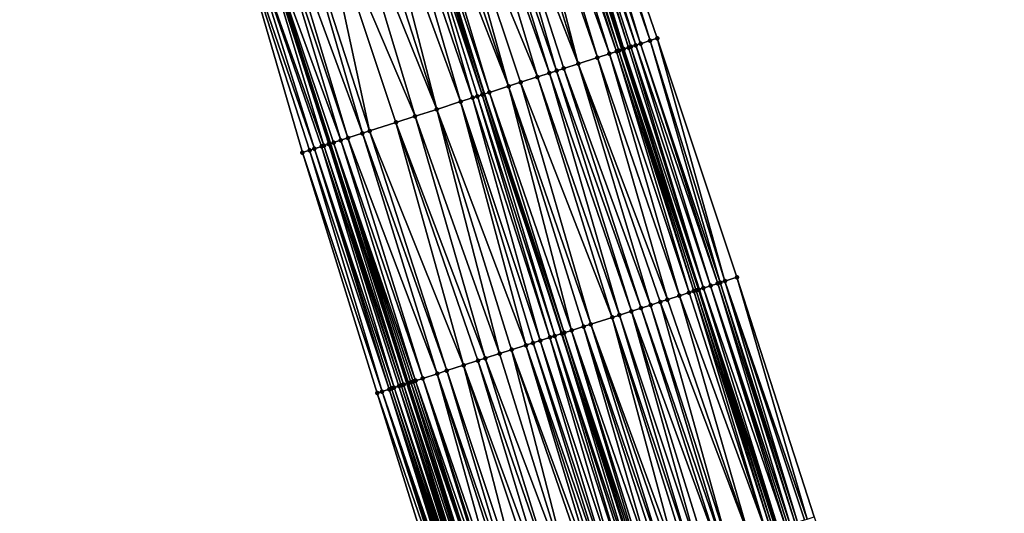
# Model space of a CAD drawing. Header units: feet. Extents: x 2004186 to 2014793, y 836912 to 864902.
# Tile 806 of 974: x 2004852 to 2004931, y 857903 to 857942. Entities that reach past the tile are written whole.
import ezdxf

# ---------------------------------------------------------------- set-up
doc = ezdxf.new("R2010")
doc.units = ezdxf.units.FT
doc.header["$LTSCALE"] = 100
doc.header["$MEASUREMENT"] = 0
for name, color, linetype, lineweight in [('EP_Travel Lane', 5, 'Continuous', 40), ('GPL_Skip Line', 2, 'Continuous', 40), ('Road Shots', 4, 'Continuous', 200), ('Road X-Section', 30, 'Continuous', 13)]:
    doc.layers.add(name, color=color, linetype=linetype, lineweight=lineweight)
doc.layers.add('I-77 SB_MM21-27-Surface-Border', color=7, linetype='Continuous')
doc.layers.add('I-77 SB_MM21-27-Surface-TIN', color=7, linetype='Continuous')

msp = doc.modelspace()

# ---------------------------------------------------------------- linework, layer by layer
at = {"layer": 'EP_Travel Lane'}
for points in [[(2004968.091, 857730.687, 458.338), (2004961.902, 857749.706, 458.416), (2004955.714, 857768.724, 458.488), (2004949.525, 857787.742, 458.569), (2004943.336, 857806.761, 458.629), (2004937.147, 857825.779, 458.665), (2004930.959, 857844.797, 458.697), (2004924.77, 857863.816, 458.694), (2004918.629, 857882.836, 458.686), (2004912.503, 857901.875, 458.681), (2004906.377, 857920.914, 458.68), (2004900.251, 857939.952, 458.675), (2004894.125, 857958.991, 458.666), (2004887.999, 857978.03, 458.637), (2004881.874, 857997.068, 458.569), (2004875.748, 858016.107, 458.519)], [(2004945.148, 857723.268, 458.389), (2004938.915, 857742.272, 458.471), (2004932.683, 857761.276, 458.555), (2004926.451, 857780.28, 458.605), (2004920.218, 857799.284, 458.649), (2004913.986, 857818.289, 458.665), (2004907.753, 857837.293, 458.691), (2004901.521, 857856.297, 458.714), (2004895.381, 857875.346, 458.712), (2004889.287, 857894.394, 458.715), (2004883.192, 857913.443, 458.701), (2004877.097, 857932.492, 458.705), (2004871.002, 857951.541, 458.694), (2004864.907, 857970.589, 458.661), (2004858.812, 857989.638, 458.615), (2004852.717, 858008.687, 458.559)]]:
    msp.add_polyline3d(points, dxfattribs=at)
at = {"layer": 'GPL_Skip Line'}
msp.add_polyline3d([(2004956.954, 857727.085, 458.562), (2004950.8, 857746.115, 458.638), (2004944.646, 857765.144, 458.725), (2004938.492, 857784.174, 458.799), (2004932.338, 857803.203, 458.851), (2004926.184, 857822.233, 458.869), (2004920.03, 857841.263, 458.91), (2004913.876, 857860.293, 458.904), (2004907.737, 857879.327, 458.912), (2004901.603, 857898.363, 458.916), (2004895.469, 857917.399, 458.923), (2004889.336, 857936.436, 458.911), (2004883.202, 857955.472, 458.887), (2004877.069, 857974.508, 458.852), (2004870.935, 857993.544, 458.801), (2004864.802, 858012.581, 458.746)], dxfattribs=at)
at = {"layer": 'I-77 SB_MM21-27-Surface-Border', "color": 3, "linetype": 'ByBlock', "lineweight": -2}
for points in [[(2004877.746, 858016.751, 458.354), (2004882.547, 857997.286, 458.524), (2004890.014, 857978.679, 458.476), (2004896.528, 857959.765, 458.474), (2004903.042, 857940.851, 458.471), (2004909.366, 857921.876, 458.45), (2004915.5, 857902.84, 458.438), (2004921.633, 857883.804, 458.43), (2004927.958, 857864.848, 458.444), (2004933.922, 857845.756, 458.462), (2004940.076, 857826.727, 458.45), (2004946.039, 857807.635, 458.43), (2004952.193, 857788.606, 458.356), (2004957.967, 857769.453, 458.315), (2004963.55, 857750.239, 458.288), (2004969.704, 857731.209, 458.217)], [(2004943.823, 857722.84, 458.335), (2004937.098, 857741.684, 458.396), (2004931.325, 857760.837, 458.498), (2004924.791, 857779.744, 458.532), (2004917.875, 857798.527, 458.546), (2004911.341, 857817.434, 458.562), (2004905.187, 857836.463, 458.574), (2004899.033, 857855.493, 458.596), (2004892.888, 857874.542, 458.602), (2004886.755, 857893.579, 458.607), (2004880.812, 857912.676, 458.603), (2004874.868, 857931.774, 458.628), (2004869.306, 857950.994, 458.63), (2004863.172, 857970.03, 458.594), (2004857.8, 857989.312, 458.58), (2004852.428, 858008.594, 458.549)]]:
    msp.add_polyline3d(points, dxfattribs=at)
at = {"layer": 'I-77 SB_MM21-27-Surface-TIN', "color": 128, "linetype": 'ByBlock', "lineweight": -2}
for points in [[(2004894.815, 857959.213, 458.621), (2004894.624, 857959.152, 458.634), (2004900.758, 857940.116, 458.64)], [(2004895.386, 857959.397, 458.569), (2004894.815, 857959.213, 458.621), (2004901.329, 857940.299, 458.593)], [(2004894.815, 857959.213, 458.621), (2004900.948, 857940.177, 458.626), (2004901.329, 857940.299, 458.593)], [(2004894.815, 857959.213, 458.621), (2004900.758, 857940.116, 458.64), (2004900.948, 857940.177, 458.626)], [(2004895.957, 857959.581, 458.518), (2004895.386, 857959.397, 458.569), (2004901.71, 857940.422, 458.565)], [(2004895.386, 857959.397, 458.569), (2004901.329, 857940.299, 458.593), (2004901.71, 857940.422, 458.565)], [(2004895.957, 857959.581, 458.518), (2004902.471, 857940.667, 458.515), (2004896.528, 857959.765, 458.474)], [(2004895.957, 857959.581, 458.518), (2004901.71, 857940.422, 458.565), (2004902.471, 857940.667, 458.515)], [(2004896.528, 857959.765, 458.474), (2004902.471, 857940.667, 458.515), (2004903.042, 857940.851, 458.471)], [(2004892.53, 857958.477, 458.73), (2004891.769, 857958.232, 458.748), (2004898.283, 857939.318, 458.756)], [(2004893.292, 857958.722, 458.706), (2004892.53, 857958.477, 458.73), (2004899.235, 857939.625, 458.728)], [(2004892.53, 857958.477, 458.73), (2004898.283, 857939.318, 458.756), (2004899.235, 857939.625, 458.728)], [(2004893.672, 857958.845, 458.691), (2004893.292, 857958.722, 458.706), (2004899.806, 857939.809, 458.705)], [(2004893.292, 857958.722, 458.706), (2004899.235, 857939.625, 458.728), (2004899.806, 857939.809, 458.705)], [(2004894.053, 857958.968, 458.671), (2004893.672, 857958.845, 458.691), (2004899.996, 857939.87, 458.695)], [(2004893.672, 857958.845, 458.691), (2004899.806, 857939.809, 458.705), (2004899.996, 857939.87, 458.695)], [(2004894.053, 857958.968, 458.671), (2004900.251, 857939.952, 458.675), (2004894.125, 857958.991, 458.666)], [(2004894.053, 857958.968, 458.671), (2004899.996, 857939.87, 458.695), (2004900.251, 857939.952, 458.675)], [(2004894.624, 857959.152, 458.634), (2004894.125, 857958.991, 458.666), (2004900.377, 857939.993, 458.665)], [(2004900.377, 857939.993, 458.665), (2004894.125, 857958.991, 458.666), (2004900.251, 857939.952, 458.675)], [(2004894.624, 857959.152, 458.634), (2004900.377, 857939.993, 458.665), (2004900.758, 857940.116, 458.64)], [(2004890.817, 857957.925, 458.764), (2004889.484, 857957.496, 458.791), (2004896.76, 857938.828, 458.788)], [(2004891.769, 857958.232, 458.748), (2004890.817, 857957.925, 458.764), (2004896.76, 857938.828, 458.788)], [(2004891.769, 857958.232, 458.748), (2004896.76, 857938.828, 458.788), (2004898.283, 857939.318, 458.756)], [(2004887.771, 857956.944, 458.816), (2004885.867, 857956.331, 458.849), (2004893.524, 857937.785, 458.84)], [(2004888.532, 857957.189, 458.802), (2004887.771, 857956.944, 458.816), (2004894.476, 857938.092, 458.824)], [(2004887.771, 857956.944, 458.816), (2004893.524, 857937.785, 458.84), (2004894.476, 857938.092, 458.824)], [(2004889.484, 857957.496, 458.791), (2004888.532, 857957.189, 458.802), (2004895.047, 857938.276, 458.814)], [(2004888.532, 857957.189, 458.802), (2004894.476, 857938.092, 458.824), (2004895.047, 857938.276, 458.814)], [(2004889.484, 857957.496, 458.791), (2004895.618, 857938.46, 458.809), (2004896.76, 857938.828, 458.788)], [(2004889.484, 857957.496, 458.791), (2004895.047, 857938.276, 458.814), (2004895.618, 857938.46, 458.809)], [(2004885.867, 857956.331, 458.849), (2004884.916, 857956.024, 458.863), (2004891.24, 857937.049, 458.884)], [(2004885.867, 857956.331, 458.849), (2004892.191, 857937.356, 458.864), (2004893.524, 857937.785, 458.84)], [(2004885.867, 857956.331, 458.849), (2004891.24, 857937.049, 458.884), (2004892.191, 857937.356, 458.864)], [(2004882.822, 857955.349, 458.886), (2004881.87, 857955.043, 458.885), (2004888.384, 857936.129, 458.908)], [(2004882.822, 857955.349, 458.886), (2004889.146, 857936.374, 458.912), (2004883.202, 857955.472, 458.887)], [(2004882.822, 857955.349, 458.886), (2004888.765, 857936.252, 458.909), (2004889.146, 857936.374, 458.912)], [(2004882.822, 857955.349, 458.886), (2004888.384, 857936.129, 458.908), (2004888.765, 857936.252, 458.909)], [(2004883.393, 857955.533, 458.888), (2004883.202, 857955.472, 458.887), (2004889.336, 857936.436, 458.911)], [(2004889.146, 857936.374, 458.912), (2004889.336, 857936.436, 458.911), (2004883.202, 857955.472, 458.887)], [(2004883.964, 857955.717, 458.883), (2004883.393, 857955.533, 458.888), (2004889.717, 857936.558, 458.909)], [(2004883.393, 857955.533, 458.888), (2004889.336, 857936.436, 458.911), (2004889.717, 857936.558, 458.909)], [(2004884.916, 857956.024, 458.863), (2004883.964, 857955.717, 458.883), (2004891.24, 857937.049, 458.884)], [(2004883.964, 857955.717, 458.883), (2004889.717, 857936.558, 458.909), (2004891.24, 857937.049, 458.884)], [(2004880.537, 857954.613, 458.866), (2004879.395, 857954.245, 458.846), (2004885.529, 857935.209, 458.869)], [(2004881.87, 857955.043, 458.885), (2004880.537, 857954.613, 458.866), (2004887.432, 857935.822, 458.898)], [(2004880.537, 857954.613, 458.866), (2004885.529, 857935.209, 458.869), (2004887.432, 857935.822, 458.898)], [(2004881.87, 857955.043, 458.885), (2004887.432, 857935.822, 458.898), (2004888.384, 857936.129, 458.908)], [(2004878.063, 857953.816, 458.827), (2004875.969, 857953.141, 458.79), (2004883.815, 857934.657, 458.847)], [(2004879.395, 857954.245, 458.846), (2004878.063, 857953.816, 458.827), (2004885.529, 857935.209, 458.869)], [(2004878.063, 857953.816, 458.827), (2004883.815, 857934.657, 458.847), (2004885.529, 857935.209, 458.869)], [(2004875.969, 857953.141, 458.79), (2004874.065, 857952.528, 458.761), (2004880.199, 857933.491, 458.782)], [(2004875.969, 857953.141, 458.79), (2004882.293, 857934.166, 458.822), (2004883.815, 857934.657, 458.847)], [(2004875.969, 857953.141, 458.79), (2004880.199, 857933.491, 458.782), (2004882.293, 857934.166, 458.822)], [(2004874.065, 857952.528, 458.761), (2004872.732, 857952.098, 458.746), (2004879.627, 857933.307, 458.775)], [(2004874.065, 857952.528, 458.761), (2004879.627, 857933.307, 458.775), (2004880.199, 857933.491, 458.782)], [(2004870.829, 857951.485, 458.688), (2004869.877, 857951.178, 458.651), (2004876.582, 857932.326, 458.693)], [(2004870.829, 857951.485, 458.688), (2004877.097, 857932.492, 458.705), (2004871.002, 857951.541, 458.694)], [(2004870.829, 857951.485, 458.688), (2004876.962, 857932.449, 458.701), (2004877.097, 857932.492, 458.705)], [(2004870.829, 857951.485, 458.688), (2004876.582, 857932.326, 458.693), (2004876.962, 857932.449, 458.701)], [(2004872.161, 857951.914, 458.734), (2004871.002, 857951.541, 458.694), (2004877.914, 857932.755, 458.738)], [(2004877.343, 857932.571, 458.714), (2004871.002, 857951.541, 458.694), (2004877.097, 857932.492, 458.705)], [(2004877.914, 857932.755, 458.738), (2004871.002, 857951.541, 458.694), (2004877.343, 857932.571, 458.714)], [(2004872.732, 857952.098, 458.746), (2004872.161, 857951.914, 458.734), (2004878.485, 857932.939, 458.755)], [(2004872.161, 857951.914, 458.734), (2004877.914, 857932.755, 458.738), (2004878.485, 857932.939, 458.755)], [(2004872.732, 857952.098, 458.746), (2004878.485, 857932.939, 458.755), (2004879.627, 857933.307, 458.775)], [(2004869.877, 857951.178, 458.651), (2004869.306, 857950.994, 458.63), (2004875.82, 857932.081, 458.657)], [(2004869.306, 857950.994, 458.63), (2004875.44, 857931.958, 458.643), (2004875.82, 857932.081, 458.657)], [(2004869.306, 857950.994, 458.63), (2004874.868, 857931.774, 458.628), (2004875.44, 857931.958, 458.643)], [(2004869.877, 857951.178, 458.651), (2004876.391, 857932.265, 458.685), (2004876.582, 857932.326, 458.693)], [(2004869.877, 857951.178, 458.651), (2004875.82, 857932.081, 458.657), (2004876.391, 857932.265, 458.685)], [(2004902.471, 857940.667, 458.515), (2004901.71, 857940.422, 458.565), (2004908.034, 857921.447, 458.54)], [(2004902.471, 857940.667, 458.515), (2004908.414, 857921.57, 458.519), (2004903.042, 857940.851, 458.471)], [(2004902.471, 857940.667, 458.515), (2004908.034, 857921.447, 458.54), (2004908.414, 857921.57, 458.519)], [(2004903.042, 857940.851, 458.471), (2004908.414, 857921.57, 458.519), (2004909.366, 857921.876, 458.45)], [(2004899.806, 857939.809, 458.705), (2004899.235, 857939.625, 458.728), (2004905.559, 857920.65, 458.726)], [(2004899.996, 857939.87, 458.695), (2004899.806, 857939.809, 458.705), (2004905.939, 857920.773, 458.71)], [(2004899.806, 857939.809, 458.705), (2004905.559, 857920.65, 458.726), (2004905.939, 857920.773, 458.71)], [(2004899.996, 857939.87, 458.695), (2004906.32, 857920.895, 458.687), (2004900.251, 857939.952, 458.675)], [(2004899.996, 857939.87, 458.695), (2004906.13, 857920.834, 458.701), (2004906.32, 857920.895, 458.687)], [(2004899.996, 857939.87, 458.695), (2004905.939, 857920.773, 458.71), (2004906.13, 857920.834, 458.701)], [(2004900.377, 857939.993, 458.665), (2004900.251, 857939.952, 458.675), (2004906.377, 857920.914, 458.68)], [(2004906.32, 857920.895, 458.687), (2004906.377, 857920.914, 458.68), (2004900.251, 857939.952, 458.675)], [(2004900.758, 857940.116, 458.64), (2004900.377, 857939.993, 458.665), (2004906.701, 857921.018, 458.646)], [(2004900.377, 857939.993, 458.665), (2004906.377, 857920.914, 458.68), (2004906.701, 857921.018, 458.646)], [(2004900.948, 857940.177, 458.626), (2004900.758, 857940.116, 458.64), (2004906.701, 857921.018, 458.646)], [(2004901.329, 857940.299, 458.593), (2004900.948, 857940.177, 458.626), (2004907.272, 857921.202, 458.606)], [(2004900.948, 857940.177, 458.626), (2004906.701, 857921.018, 458.646), (2004907.272, 857921.202, 458.606)], [(2004901.71, 857940.422, 458.565), (2004901.329, 857940.299, 458.593), (2004907.843, 857921.386, 458.554)], [(2004901.329, 857940.299, 458.593), (2004907.272, 857921.202, 458.606), (2004907.843, 857921.386, 458.554)], [(2004901.71, 857940.422, 458.565), (2004907.843, 857921.386, 458.554), (2004908.034, 857921.447, 458.54)], [(2004898.283, 857939.318, 458.756), (2004896.76, 857938.828, 458.788), (2004903.845, 857920.098, 458.771)], [(2004899.235, 857939.625, 458.728), (2004898.283, 857939.318, 458.756), (2004904.797, 857920.405, 458.749)], [(2004898.283, 857939.318, 458.756), (2004903.845, 857920.098, 458.771), (2004904.797, 857920.405, 458.749)], [(2004899.235, 857939.625, 458.728), (2004904.797, 857920.405, 458.749), (2004905.559, 857920.65, 458.726)], [(2004894.476, 857938.092, 458.824), (2004893.524, 857937.785, 458.84), (2004900.038, 857918.871, 458.842)], [(2004895.047, 857938.276, 458.814), (2004894.476, 857938.092, 458.824), (2004900.99, 857919.178, 458.822)], [(2004894.476, 857938.092, 458.824), (2004900.038, 857918.871, 458.842), (2004900.99, 857919.178, 458.822)], [(2004895.618, 857938.46, 458.809), (2004895.047, 857938.276, 458.814), (2004901.751, 857919.423, 458.814)], [(2004895.047, 857938.276, 458.814), (2004900.99, 857919.178, 458.822), (2004901.751, 857919.423, 458.814)], [(2004896.76, 857938.828, 458.788), (2004895.618, 857938.46, 458.809), (2004902.513, 857919.669, 458.8)], [(2004895.618, 857938.46, 458.809), (2004901.751, 857919.423, 458.814), (2004902.513, 857919.669, 458.8)], [(2004896.76, 857938.828, 458.788), (2004903.274, 857919.914, 458.781), (2004903.845, 857920.098, 458.771)], [(2004896.76, 857938.828, 458.788), (2004902.513, 857919.669, 458.8), (2004903.274, 857919.914, 458.781)], [(2004892.191, 857937.356, 458.864), (2004891.24, 857937.049, 458.884), (2004897.754, 857918.135, 458.88)], [(2004893.524, 857937.785, 458.84), (2004892.191, 857937.356, 458.864), (2004899.467, 857918.687, 458.85)], [(2004892.191, 857937.356, 458.864), (2004897.754, 857918.135, 458.88), (2004899.467, 857918.687, 458.85)], [(2004893.524, 857937.785, 458.84), (2004899.467, 857918.687, 458.85), (2004900.038, 857918.871, 458.842)], [(2004889.717, 857936.558, 458.909), (2004889.336, 857936.436, 458.911), (2004895.66, 857917.461, 458.922)], [(2004891.24, 857937.049, 458.884), (2004889.717, 857936.558, 458.909), (2004896.231, 857917.645, 458.911)], [(2004889.717, 857936.558, 458.909), (2004895.66, 857917.461, 458.922), (2004896.231, 857917.645, 458.911)], [(2004891.24, 857937.049, 458.884), (2004897.183, 857917.951, 458.893), (2004897.754, 857918.135, 458.88)], [(2004891.24, 857937.049, 458.884), (2004896.231, 857917.645, 458.911), (2004897.183, 857917.951, 458.893)], [(2004887.432, 857935.822, 458.898), (2004885.529, 857935.209, 458.869), (2004892.614, 857916.479, 458.894)], [(2004888.384, 857936.129, 458.908), (2004887.432, 857935.822, 458.898), (2004893.756, 857916.847, 458.916)], [(2004887.432, 857935.822, 458.898), (2004893.185, 857916.663, 458.907), (2004893.756, 857916.847, 458.916)], [(2004887.432, 857935.822, 458.898), (2004892.614, 857916.479, 458.894), (2004893.185, 857916.663, 458.907)], [(2004888.765, 857936.252, 458.909), (2004888.384, 857936.129, 458.908), (2004894.518, 857917.093, 458.921)], [(2004888.384, 857936.129, 458.908), (2004893.756, 857916.847, 458.916), (2004894.518, 857917.093, 458.921)], [(2004889.146, 857936.374, 458.912), (2004888.765, 857936.252, 458.909), (2004894.898, 857917.215, 458.919)], [(2004888.765, 857936.252, 458.909), (2004894.518, 857917.093, 458.921), (2004894.898, 857917.215, 458.919)], [(2004889.146, 857936.374, 458.912), (2004895.469, 857917.399, 458.923), (2004889.336, 857936.436, 458.911)], [(2004889.146, 857936.374, 458.912), (2004894.898, 857917.215, 458.919), (2004895.469, 857917.399, 458.923)], [(2004895.66, 857917.461, 458.922), (2004889.336, 857936.436, 458.911), (2004895.469, 857917.399, 458.923)], [(2004885.529, 857935.209, 458.869), (2004883.815, 857934.657, 458.847), (2004890.52, 857915.805, 458.865)], [(2004885.529, 857935.209, 458.869), (2004891.472, 857916.111, 458.877), (2004892.614, 857916.479, 458.894)], [(2004885.529, 857935.209, 458.869), (2004890.52, 857915.805, 458.865), (2004891.472, 857916.111, 458.877)], [(2004883.815, 857934.657, 458.847), (2004882.293, 857934.166, 458.822), (2004889.378, 857915.437, 458.843)], [(2004883.815, 857934.657, 458.847), (2004889.378, 857915.437, 458.843), (2004890.52, 857915.805, 458.865)], [(2004880.199, 857933.491, 458.782), (2004879.627, 857933.307, 458.775), (2004886.332, 857914.455, 458.774)], [(2004882.293, 857934.166, 458.822), (2004880.199, 857933.491, 458.782), (2004887.665, 857914.884, 458.806)], [(2004880.199, 857933.491, 458.782), (2004886.332, 857914.455, 458.774), (2004887.665, 857914.884, 458.806)], [(2004882.293, 857934.166, 458.822), (2004888.807, 857915.253, 458.831), (2004889.378, 857915.437, 458.843)], [(2004882.293, 857934.166, 458.822), (2004887.665, 857914.884, 458.806), (2004888.807, 857915.253, 458.831)], [(2004877.914, 857932.755, 458.738), (2004877.343, 857932.571, 458.714), (2004883.857, 857913.658, 458.731)], [(2004878.485, 857932.939, 458.755), (2004877.914, 857932.755, 458.738), (2004884.429, 857913.842, 458.746)], [(2004877.914, 857932.755, 458.738), (2004883.857, 857913.658, 458.731), (2004884.429, 857913.842, 458.746)], [(2004879.627, 857933.307, 458.775), (2004878.485, 857932.939, 458.755), (2004885.571, 857914.21, 458.761)], [(2004878.485, 857932.939, 458.755), (2004884.429, 857913.842, 458.746), (2004885.571, 857914.21, 458.761)], [(2004879.627, 857933.307, 458.775), (2004885.571, 857914.21, 458.761), (2004886.332, 857914.455, 458.774)], [(2004875.44, 857931.958, 458.643), (2004874.868, 857931.774, 458.628), (2004881.192, 857912.799, 458.617)], [(2004875.82, 857932.081, 458.657), (2004875.44, 857931.958, 458.643), (2004881.763, 857912.983, 458.634)], [(2004875.44, 857931.958, 458.643), (2004881.192, 857912.799, 458.617), (2004881.763, 857912.983, 458.634)], [(2004876.391, 857932.265, 458.685), (2004875.82, 857932.081, 458.657), (2004882.144, 857913.106, 458.653)], [(2004875.82, 857932.081, 458.657), (2004881.954, 857913.044, 458.642), (2004882.144, 857913.106, 458.653)], [(2004875.82, 857932.081, 458.657), (2004881.763, 857912.983, 458.634), (2004881.954, 857913.044, 458.642)], [(2004876.582, 857932.326, 458.693), (2004876.391, 857932.265, 458.685), (2004882.715, 857913.29, 458.69)], [(2004876.391, 857932.265, 458.685), (2004882.525, 857913.228, 458.679), (2004882.715, 857913.29, 458.69)], [(2004876.391, 857932.265, 458.685), (2004882.144, 857913.106, 458.653), (2004882.525, 857913.228, 458.679)], [(2004876.962, 857932.449, 458.701), (2004876.582, 857932.326, 458.693), (2004882.906, 857913.351, 458.696)], [(2004876.582, 857932.326, 458.693), (2004882.715, 857913.29, 458.69), (2004882.906, 857913.351, 458.696)], [(2004876.962, 857932.449, 458.701), (2004883.192, 857913.443, 458.701), (2004877.097, 857932.492, 458.705)], [(2004876.962, 857932.449, 458.701), (2004882.906, 857913.351, 458.696), (2004883.192, 857913.443, 458.701)], [(2004877.343, 857932.571, 458.714), (2004877.097, 857932.492, 458.705), (2004883.286, 857913.474, 458.702)], [(2004883.286, 857913.474, 458.702), (2004877.097, 857932.492, 458.705), (2004883.192, 857913.443, 458.701)], [(2004877.343, 857932.571, 458.714), (2004883.667, 857913.596, 458.723), (2004883.857, 857913.658, 458.731)], [(2004877.343, 857932.571, 458.714), (2004883.477, 857913.535, 458.711), (2004883.667, 857913.596, 458.723)], [(2004877.343, 857932.571, 458.714), (2004883.286, 857913.474, 458.702), (2004883.477, 857913.535, 458.711)], [(2004874.868, 857931.774, 458.628), (2004880.812, 857912.676, 458.603), (2004881.192, 857912.799, 458.617)], [(2004908.414, 857921.57, 458.519), (2004914.929, 857902.656, 458.48), (2004909.366, 857921.876, 458.45)], [(2004909.366, 857921.876, 458.45), (2004914.929, 857902.656, 458.48), (2004915.5, 857902.84, 458.438)], [(2004906.32, 857920.895, 458.687), (2004906.13, 857920.834, 458.701), (2004912.263, 857901.798, 458.698)], [(2004906.32, 857920.895, 458.687), (2004912.503, 857901.875, 458.681), (2004906.377, 857920.914, 458.68)], [(2004906.32, 857920.895, 458.687), (2004912.454, 857901.859, 458.686), (2004912.503, 857901.875, 458.681)], [(2004906.32, 857920.895, 458.687), (2004912.263, 857901.798, 458.698), (2004912.454, 857901.859, 458.686)], [(2004906.701, 857921.018, 458.646), (2004906.377, 857920.914, 458.68), (2004912.644, 857901.92, 458.668)], [(2004912.644, 857901.92, 458.668), (2004906.377, 857920.914, 458.68), (2004912.503, 857901.875, 458.681)], [(2004907.272, 857921.202, 458.606), (2004906.701, 857921.018, 458.646), (2004913.215, 857902.104, 458.624)], [(2004906.701, 857921.018, 458.646), (2004912.644, 857901.92, 458.668), (2004913.215, 857902.104, 458.624)], [(2004907.843, 857921.386, 458.554), (2004907.272, 857921.202, 458.606), (2004913.596, 857902.227, 458.584)], [(2004907.272, 857921.202, 458.606), (2004913.406, 857902.166, 458.606), (2004913.596, 857902.227, 458.584)], [(2004907.272, 857921.202, 458.606), (2004913.215, 857902.104, 458.624), (2004913.406, 857902.166, 458.606)], [(2004908.034, 857921.447, 458.54), (2004907.843, 857921.386, 458.554), (2004913.977, 857902.35, 458.546)], [(2004907.843, 857921.386, 458.554), (2004913.596, 857902.227, 458.584), (2004913.977, 857902.35, 458.546)], [(2004908.414, 857921.57, 458.519), (2004908.034, 857921.447, 458.54), (2004914.167, 857902.411, 458.53)], [(2004908.034, 857921.447, 458.54), (2004913.977, 857902.35, 458.546), (2004914.167, 857902.411, 458.53)], [(2004908.414, 857921.57, 458.519), (2004914.738, 857902.595, 458.488), (2004914.929, 857902.656, 458.48)], [(2004908.414, 857921.57, 458.519), (2004914.167, 857902.411, 458.53), (2004914.738, 857902.595, 458.488)], [(2004904.797, 857920.405, 458.749), (2004903.845, 857920.098, 458.771), (2004910.36, 857901.184, 458.747)], [(2004905.559, 857920.65, 458.726), (2004904.797, 857920.405, 458.749), (2004911.692, 857901.614, 458.717)], [(2004904.797, 857920.405, 458.749), (2004910.36, 857901.184, 458.747), (2004911.692, 857901.614, 458.717)], [(2004905.939, 857920.773, 458.71), (2004905.559, 857920.65, 458.726), (2004911.692, 857901.614, 458.717)], [(2004906.13, 857920.834, 458.701), (2004905.939, 857920.773, 458.71), (2004912.073, 857901.736, 458.703)], [(2004905.939, 857920.773, 458.71), (2004911.692, 857901.614, 458.717), (2004912.073, 857901.736, 458.703)], [(2004906.13, 857920.834, 458.701), (2004912.073, 857901.736, 458.703), (2004912.263, 857901.798, 458.698)], [(2004901.751, 857919.423, 458.814), (2004900.99, 857919.178, 458.822), (2004907.885, 857900.387, 458.799)], [(2004902.513, 857919.669, 458.8), (2004901.751, 857919.423, 458.814), (2004908.266, 857900.51, 458.792)], [(2004901.751, 857919.423, 458.814), (2004907.885, 857900.387, 458.799), (2004908.266, 857900.51, 458.792)], [(2004903.274, 857919.914, 458.781), (2004902.513, 857919.669, 458.8), (2004908.647, 857900.632, 458.786)], [(2004902.513, 857919.669, 458.8), (2004908.266, 857900.51, 458.792), (2004908.647, 857900.632, 458.786)], [(2004903.845, 857920.098, 458.771), (2004903.274, 857919.914, 458.781), (2004910.36, 857901.184, 458.747)], [(2004903.274, 857919.914, 458.781), (2004908.647, 857900.632, 458.786), (2004910.36, 857901.184, 458.747)], [(2004899.467, 857918.687, 458.85), (2004897.754, 857918.135, 458.88), (2004904.649, 857899.344, 458.851)], [(2004900.038, 857918.871, 458.842), (2004899.467, 857918.687, 458.85), (2004905.791, 857899.712, 458.831)], [(2004899.467, 857918.687, 458.85), (2004905.41, 857899.59, 458.84), (2004905.791, 857899.712, 458.831)], [(2004899.467, 857918.687, 458.85), (2004904.649, 857899.344, 458.851), (2004905.41, 857899.59, 458.84)], [(2004900.99, 857919.178, 458.822), (2004900.038, 857918.871, 458.842), (2004906.362, 857899.896, 458.823)], [(2004900.038, 857918.871, 458.842), (2004905.791, 857899.712, 458.831), (2004906.362, 857899.896, 458.823)], [(2004900.99, 857919.178, 458.822), (2004906.933, 857900.08, 458.812), (2004907.885, 857900.387, 458.799)], [(2004900.99, 857919.178, 458.822), (2004906.362, 857899.896, 458.823), (2004906.933, 857900.08, 458.812)], [(2004897.183, 857917.951, 458.893), (2004896.231, 857917.645, 458.911), (2004902.745, 857898.731, 458.897)], [(2004897.754, 857918.135, 458.88), (2004897.183, 857917.951, 458.893), (2004903.697, 857899.038, 458.872)], [(2004897.183, 857917.951, 458.893), (2004903.316, 857898.915, 458.885), (2004903.697, 857899.038, 458.872)], [(2004897.183, 857917.951, 458.893), (2004902.745, 857898.731, 458.897), (2004903.316, 857898.915, 458.885)], [(2004897.754, 857918.135, 458.88), (2004904.268, 857899.222, 458.861), (2004904.649, 857899.344, 458.851)], [(2004897.754, 857918.135, 458.88), (2004903.697, 857899.038, 458.872), (2004904.268, 857899.222, 458.861)], [(2004894.518, 857917.093, 458.921), (2004893.756, 857916.847, 458.916), (2004900.08, 857897.872, 458.919)], [(2004894.898, 857917.215, 458.919), (2004894.518, 857917.093, 458.921), (2004900.651, 857898.056, 458.921)], [(2004894.518, 857917.093, 458.921), (2004900.08, 857897.872, 458.919), (2004900.651, 857898.056, 458.921)], [(2004894.898, 857917.215, 458.919), (2004901.222, 857898.24, 458.921), (2004895.469, 857917.399, 458.923)], [(2004894.898, 857917.215, 458.919), (2004901.032, 857898.179, 458.917), (2004901.222, 857898.24, 458.921)], [(2004894.898, 857917.215, 458.919), (2004900.651, 857898.056, 458.921), (2004901.032, 857898.179, 458.917)], [(2004895.66, 857917.461, 458.922), (2004895.469, 857917.399, 458.923), (2004901.603, 857898.363, 458.916)], [(2004901.222, 857898.24, 458.921), (2004901.603, 857898.363, 458.916), (2004895.469, 857917.399, 458.923)], [(2004896.231, 857917.645, 458.911), (2004895.66, 857917.461, 458.922), (2004901.984, 857898.486, 458.915)], [(2004895.66, 857917.461, 458.922), (2004901.603, 857898.363, 458.916), (2004901.793, 857898.424, 458.913)], [(2004895.66, 857917.461, 458.922), (2004901.793, 857898.424, 458.913), (2004901.984, 857898.486, 458.915)], [(2004896.231, 857917.645, 458.911), (2004902.174, 857898.547, 458.913), (2004902.745, 857898.731, 458.897)], [(2004896.231, 857917.645, 458.911), (2004901.984, 857898.486, 458.915), (2004902.174, 857898.547, 458.913)], [(2004892.614, 857916.479, 458.894), (2004891.472, 857916.111, 458.877), (2004898.367, 857897.32, 458.891)], [(2004893.185, 857916.663, 458.907), (2004892.614, 857916.479, 458.894), (2004899.128, 857897.566, 458.901)], [(2004892.614, 857916.479, 458.894), (2004898.748, 857897.443, 458.894), (2004899.128, 857897.566, 458.901)], [(2004892.614, 857916.479, 458.894), (2004898.367, 857897.32, 458.891), (2004898.748, 857897.443, 458.894)], [(2004893.756, 857916.847, 458.916), (2004893.185, 857916.663, 458.907), (2004899.509, 857897.688, 458.907)], [(2004893.185, 857916.663, 458.907), (2004899.128, 857897.566, 458.901), (2004899.509, 857897.688, 458.907)], [(2004893.756, 857916.847, 458.916), (2004899.509, 857897.688, 458.907), (2004900.08, 857897.872, 458.919)], [(2004889.378, 857915.437, 458.843), (2004888.807, 857915.253, 458.831), (2004895.321, 857896.339, 458.848)], [(2004890.52, 857915.805, 458.865), (2004889.378, 857915.437, 458.843), (2004896.463, 857896.707, 458.866)], [(2004889.378, 857915.437, 458.843), (2004895.321, 857896.339, 458.848), (2004896.463, 857896.707, 458.866)], [(2004891.472, 857916.111, 458.877), (2004890.52, 857915.805, 458.865), (2004896.463, 857896.707, 458.866)], [(2004891.472, 857916.111, 458.877), (2004897.986, 857897.198, 458.884), (2004898.367, 857897.32, 458.891)], [(2004891.472, 857916.111, 458.877), (2004896.463, 857896.707, 458.866), (2004897.986, 857897.198, 458.884)], [(2004887.665, 857914.884, 458.806), (2004886.332, 857914.455, 458.774), (2004892.656, 857895.48, 458.789)], [(2004888.807, 857915.253, 458.831), (2004887.665, 857914.884, 458.806), (2004894.56, 857896.094, 458.83)], [(2004887.665, 857914.884, 458.806), (2004893.989, 857895.91, 458.82), (2004894.56, 857896.094, 458.83)], [(2004887.665, 857914.884, 458.806), (2004892.656, 857895.48, 458.789), (2004893.989, 857895.91, 458.82)], [(2004888.807, 857915.253, 458.831), (2004894.56, 857896.094, 458.83), (2004895.321, 857896.339, 458.848)], [(2004885.571, 857914.21, 458.761), (2004884.429, 857913.842, 458.746), (2004890.943, 857894.928, 458.772)], [(2004886.332, 857914.455, 458.774), (2004885.571, 857914.21, 458.761), (2004892.085, 857895.296, 458.778)], [(2004885.571, 857914.21, 458.761), (2004891.704, 857895.173, 458.776), (2004892.085, 857895.296, 458.778)], [(2004885.571, 857914.21, 458.761), (2004890.943, 857894.928, 458.772), (2004891.704, 857895.173, 458.776)], [(2004886.332, 857914.455, 458.774), (2004892.085, 857895.296, 458.778), (2004892.656, 857895.48, 458.789)], [(2004882.144, 857913.106, 458.653), (2004881.954, 857913.044, 458.642), (2004888.278, 857894.069, 458.667)], [(2004882.525, 857913.228, 458.679), (2004882.144, 857913.106, 458.653), (2004888.468, 857894.131, 458.682)], [(2004882.144, 857913.106, 458.653), (2004888.278, 857894.069, 458.667), (2004888.468, 857894.131, 458.682)], [(2004882.715, 857913.29, 458.69), (2004882.525, 857913.228, 458.679), (2004888.849, 857894.253, 458.703)], [(2004882.525, 857913.228, 458.679), (2004888.658, 857894.192, 458.694), (2004888.849, 857894.253, 458.703)], [(2004882.525, 857913.228, 458.679), (2004888.468, 857894.131, 458.682), (2004888.658, 857894.192, 458.694)], [(2004882.906, 857913.351, 458.696), (2004882.715, 857913.29, 458.69), (2004888.849, 857894.253, 458.703)], [(2004882.906, 857913.351, 458.696), (2004889.23, 857894.376, 458.714), (2004883.192, 857913.443, 458.701)], [(2004882.906, 857913.351, 458.696), (2004888.849, 857894.253, 458.703), (2004889.23, 857894.376, 458.714)], [(2004883.286, 857913.474, 458.702), (2004883.192, 857913.443, 458.701), (2004889.42, 857894.437, 458.718)], [(2004889.23, 857894.376, 458.714), (2004889.287, 857894.394, 458.715), (2004883.192, 857913.443, 458.701)], [(2004889.42, 857894.437, 458.718), (2004883.192, 857913.443, 458.701), (2004889.287, 857894.394, 458.715)], [(2004883.477, 857913.535, 458.711), (2004883.286, 857913.474, 458.702), (2004889.42, 857894.437, 458.718)], [(2004883.667, 857913.596, 458.723), (2004883.477, 857913.535, 458.711), (2004889.991, 857894.621, 458.745)], [(2004883.477, 857913.535, 458.711), (2004889.42, 857894.437, 458.718), (2004889.991, 857894.621, 458.745)], [(2004883.857, 857913.658, 458.731), (2004883.667, 857913.596, 458.723), (2004889.991, 857894.621, 458.745)], [(2004884.429, 857913.842, 458.746), (2004883.857, 857913.658, 458.731), (2004890.372, 857894.744, 458.755)], [(2004883.857, 857913.658, 458.731), (2004889.991, 857894.621, 458.745), (2004890.372, 857894.744, 458.755)], [(2004884.429, 857913.842, 458.746), (2004890.562, 857894.805, 458.764), (2004890.943, 857894.928, 458.772)], [(2004884.429, 857913.842, 458.746), (2004890.372, 857894.744, 458.755), (2004890.562, 857894.805, 458.764)], [(2004881.192, 857912.799, 458.617), (2004880.812, 857912.676, 458.603), (2004887.326, 857893.763, 458.634)], [(2004880.812, 857912.676, 458.603), (2004886.755, 857893.579, 458.607), (2004887.326, 857893.763, 458.634)], [(2004881.763, 857912.983, 458.634), (2004881.192, 857912.799, 458.617), (2004887.707, 857893.885, 458.647)], [(2004881.192, 857912.799, 458.617), (2004887.516, 857893.824, 458.642), (2004887.707, 857893.885, 458.647)], [(2004881.192, 857912.799, 458.617), (2004887.326, 857893.763, 458.634), (2004887.516, 857893.824, 458.642)], [(2004881.954, 857913.044, 458.642), (2004881.763, 857912.983, 458.634), (2004888.087, 857894.008, 458.656)], [(2004881.763, 857912.983, 458.634), (2004887.897, 857893.947, 458.651), (2004888.087, 857894.008, 458.656)], [(2004881.763, 857912.983, 458.634), (2004887.707, 857893.885, 458.647), (2004887.897, 857893.947, 458.651)], [(2004881.954, 857913.044, 458.642), (2004888.087, 857894.008, 458.656), (2004888.278, 857894.069, 458.667)]]:
    msp.add_3dface(points, dxfattribs=at)
at = {"layer": 'Road Shots', "lineweight": 100}
for p in [(2004902.471, 857940.667, 458.515), (2004903.042, 857940.851, 458.471), (2004899.806, 857939.809, 458.705), (2004899.996, 857939.87, 458.695), (2004900.377, 857939.993, 458.665), (2004900.758, 857940.116, 458.64), (2004900.948, 857940.177, 458.626), (2004901.329, 857940.299, 458.593), (2004901.71, 857940.422, 458.565), (2004898.283, 857939.318, 458.756), (2004899.235, 857939.625, 458.728), (2004894.476, 857938.092, 458.824), (2004895.047, 857938.276, 458.814), (2004895.618, 857938.46, 458.809), (2004896.76, 857938.828, 458.788), (2004892.191, 857937.356, 458.864), (2004893.524, 857937.785, 458.84), (2004889.717, 857936.558, 458.909), (2004891.24, 857937.049, 458.884), (2004887.432, 857935.822, 458.898), (2004888.384, 857936.129, 458.908), (2004888.765, 857936.252, 458.909), (2004889.146, 857936.374, 458.912), (2004885.529, 857935.209, 458.869), (2004883.815, 857934.657, 458.847), (2004880.199, 857933.491, 458.782), (2004882.293, 857934.166, 458.822), (2004877.914, 857932.755, 458.738), (2004878.485, 857932.939, 458.755), (2004879.627, 857933.307, 458.775), (2004875.44, 857931.958, 458.643), (2004875.82, 857932.081, 458.657), (2004876.391, 857932.265, 458.685), (2004876.582, 857932.326, 458.693), (2004876.962, 857932.449, 458.701), (2004877.343, 857932.571, 458.714), (2004874.868, 857931.774, 458.628), (2004909.366, 857921.876, 458.45), (2004906.32, 857920.895, 458.687), (2004906.701, 857921.018, 458.646), (2004907.272, 857921.202, 458.606), (2004907.843, 857921.386, 458.554), (2004908.034, 857921.447, 458.54), (2004908.414, 857921.57, 458.519), (2004904.797, 857920.405, 458.749), (2004905.559, 857920.65, 458.726), (2004905.939, 857920.773, 458.71), (2004906.13, 857920.834, 458.701), (2004901.751, 857919.423, 458.814), (2004902.513, 857919.669, 458.8), (2004903.274, 857919.914, 458.781), (2004903.845, 857920.098, 458.771), (2004899.467, 857918.687, 458.85), (2004900.038, 857918.871, 458.842), (2004900.99, 857919.178, 458.822), (2004897.183, 857917.951, 458.893), (2004897.754, 857918.135, 458.88), (2004894.518, 857917.093, 458.921), (2004894.898, 857917.215, 458.919), (2004895.469, 857917.399, 458.923), (2004895.66, 857917.461, 458.922), (2004896.231, 857917.645, 458.911), (2004892.614, 857916.479, 458.894), (2004893.185, 857916.663, 458.907), (2004893.756, 857916.847, 458.916), (2004889.378, 857915.437, 458.843), (2004890.52, 857915.805, 458.865), (2004891.472, 857916.111, 458.877), (2004887.665, 857914.884, 458.806), (2004888.807, 857915.253, 458.831), (2004885.571, 857914.21, 458.761), (2004886.332, 857914.455, 458.774), (2004882.144, 857913.106, 458.653), (2004882.525, 857913.228, 458.679), (2004882.715, 857913.29, 458.69), (2004882.906, 857913.351, 458.696), (2004883.286, 857913.474, 458.702), (2004883.477, 857913.535, 458.711), (2004883.667, 857913.596, 458.723), (2004883.857, 857913.658, 458.731), (2004884.429, 857913.842, 458.746), (2004880.812, 857912.676, 458.603), (2004881.192, 857912.799, 458.617), (2004881.763, 857912.983, 458.634), (2004881.954, 857913.044, 458.642)]:
    msp.add_point(p, dxfattribs=at)
at = {"layer": 'Road X-Section', "extrusion": (0.306679, -0.951812, 0.001094), "flags": 128}
for points, elevation in [([(2171375.686, 679.385), (2171376.286, 679.399), (2171376.686, 679.413), (2171377.286, 679.442), (2171377.486, 679.45), (2171377.886, 679.457), (2171378.286, 679.47), (2171378.886, 679.495), (2171379.486, 679.511), (2171380.686, 679.531), (2171381.286, 679.538), (2171383.486, 679.579), (2171385.086, 679.604), (2171386.886, 679.626), (2171388.886, 679.654), (2171389.886, 679.664), (2171390.286, 679.665), (2171390.686, 679.669), (2171391.286, 679.666), (2171392.886, 679.64), (2171393.886, 679.62), (2171395.286, 679.597), (2171396.286, 679.581), (2171396.886, 679.57), (2171397.486, 679.566), (2171398.686, 679.545), (2171400.286, 679.512), (2171401.286, 679.484), (2171401.886, 679.462), (2171402.086, 679.452), (2171402.486, 679.422), (2171402.886, 679.397), (2171403.086, 679.382), (2171403.486, 679.35), (2171403.886, 679.321), (2171404.686, 679.272), (2171405.286, 679.228)], -201736.329), ([(2171375.488, 679.338), (2171375.888, 679.351), (2171376.488, 679.368), (2171376.688, 679.377), (2171376.888, 679.388), (2171377.288, 679.413), (2171377.488, 679.424), (2171377.688, 679.431), (2171378.088, 679.437), (2171378.288, 679.446), (2171378.488, 679.457), (2171378.688, 679.466), (2171379.288, 679.48), (2171380.488, 679.496), (2171381.288, 679.508), (2171382.688, 679.541), (2171383.888, 679.565), (2171384.488, 679.577), (2171385.688, 679.6), (2171386.688, 679.611), (2171387.888, 679.628), (2171388.488, 679.642), (2171389.088, 679.65), (2171389.888, 679.656), (2171390.288, 679.654), (2171390.888, 679.657), (2171391.088, 679.657), (2171391.688, 679.645), (2171392.688, 679.627), (2171393.288, 679.615), (2171395.088, 679.584), (2171395.688, 679.577), (2171396.688, 679.557), (2171397.488, 679.548), (2171398.288, 679.534), (2171399.088, 679.516), (2171399.688, 679.506), (2171400.688, 679.483), (2171401.488, 679.461), (2171401.888, 679.445), (2171402.088, 679.436), (2171402.288, 679.421), (2171402.688, 679.38), (2171403.288, 679.341), (2171403.888, 679.288), (2171404.088, 679.275), (2171404.488, 679.254), (2171405.488, 679.184)], -201716.31)]:
    msp.add_lwpolyline(points, dxfattribs=dict(at, elevation=elevation))

doc.saveas('drawing.dxf')
